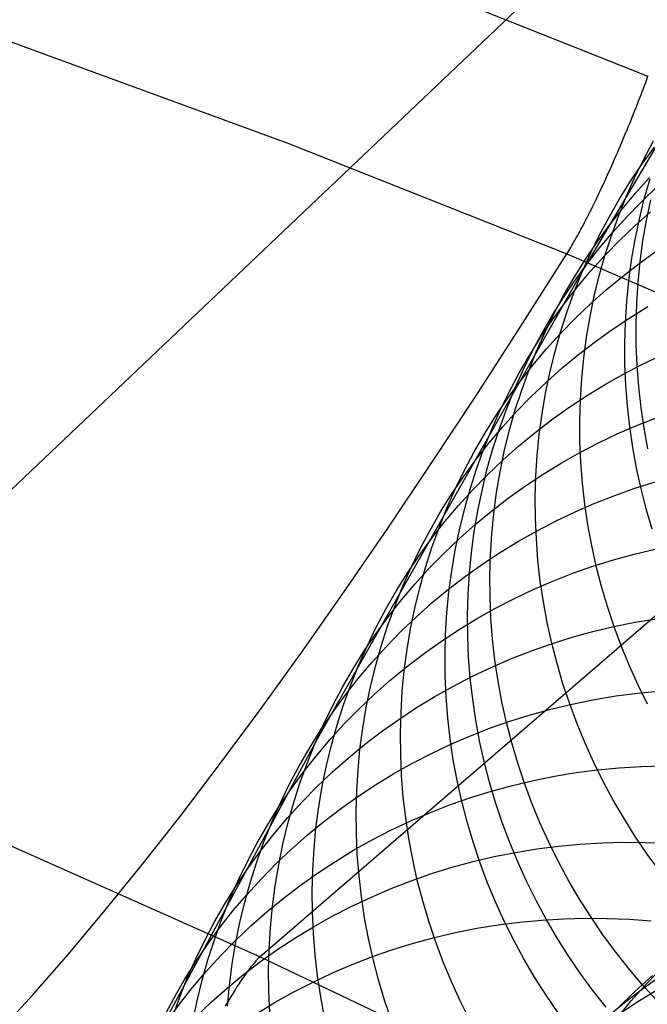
# Model space of a CAD drawing. Header units: millimetres. Extents: x 119 to 175.9, y -203.1 to -153.8.
# Tile 351 of 377: x 160.8 to 161.8, y -157.7 to -156.1. Entities that reach past the tile are written whole.
import ezdxf

# ---------------------------------------------------------------- set-up
doc = ezdxf.new("R2010")
doc.units = ezdxf.units.MM
doc.header["$MEASUREMENT"] = 0
doc.layers.add('Layer 01', color=5, linetype='Continuous', true_color=0x0000ff)
doc.layers.add('Livello 03', color=5, linetype='Continuous', true_color=0x0000ff)

msp = doc.modelspace()

# ---------------------------------------------------------------- linework, layer by layer
at = {"layer": 'Layer 01'}
for p, q in [((162.0544, -155.9364, 7.8774), (161.715, -156.5104, 11.2255)), ((161.8155, -156.3272, 10.5364), (161.8318, -156.2964, 10.5437)), ((161.8129, -156.3353, 11.2683), (161.8335, -156.3071, 11.2757)), ((161.7934, -156.3643, 11.2608), (161.8129, -156.3353, 11.2683)), ((161.8002, -156.3585, 10.5292), (161.8155, -156.3272, 10.5364)), ((161.7748, -156.3939, 11.2534), (161.7934, -156.3643, 11.2608)), ((161.7861, -156.3904, 10.5219), (161.8002, -156.3585, 10.5292)), ((161.8019, -156.3839, 11.9933), (161.8254, -156.3579, 12.0007)), ((161.8165, -156.3938, 9.7698), (161.826, -156.3603, 9.7767)), ((161.7793, -156.4107, 11.9858), (161.8019, -156.3839, 11.9933)), ((161.8128, -156.3975, 12.3481), (161.8381, -156.3732, 12.3556)), ((161.7574, -156.4242, 11.246), (161.7748, -156.3939, 11.2534)), ((161.7731, -156.4228, 10.5148), (161.7861, -156.3904, 10.5219)), ((161.7883, -156.4226, 12.3406), (161.8128, -156.3975, 12.3481)), ((161.8082, -156.4277, 9.763), (161.8165, -156.3938, 9.7698)), ((161.82, -156.4298, 9.5727), (161.8271, -156.3956, 9.5793)), ((161.7577, -156.4382, 11.9782), (161.7793, -156.4107, 11.9858)), ((161.8007, -156.4387, 12.6956), (161.8269, -156.4153, 12.703)), ((161.741, -156.455, 11.2385), (161.7574, -156.4242, 11.246)), ((161.7613, -156.4557, 10.5076), (161.7731, -156.4228, 10.5148)), ((161.7647, -156.4486, 12.3331), (161.7883, -156.4226, 12.3406)), ((161.8011, -156.4619, 9.7563), (161.8082, -156.4277, 9.763)), ((161.8141, -156.4641, 9.5661), (161.82, -156.4298, 9.5727)), ((161.7371, -156.4665, 11.9706), (161.7577, -156.4382, 11.9782)), ((161.7421, -156.4754, 12.3254), (161.7647, -156.4486, 12.3331)), ((161.7753, -156.463, 12.688), (161.8007, -156.4387, 12.6956)), ((161.7175, -156.4955, 11.9629), (161.7371, -156.4665, 11.9706)), ((161.7257, -156.4865, 11.2311), (161.741, -156.455, 11.2385)), ((161.7506, -156.4889, 10.5005), (161.7613, -156.4557, 10.5076)), ((161.7508, -156.4882, 12.6804), (161.7753, -156.463, 12.688)), ((161.7952, -156.4963, 9.7497), (161.8011, -156.4619, 9.7563)), ((161.8094, -156.4987, 9.5595), (161.8141, -156.4641, 9.5661)), ((161.7205, -156.503, 12.3178), (161.7421, -156.4754, 12.3254)), ((161.8078, -156.5019, 13.3822), (161.8365, -156.4814, 13.3895)), ((161.6989, -156.5252, 11.9553), (161.7175, -156.4955, 11.9629)), ((161.7116, -156.5184, 11.2236), (161.7257, -156.4865, 11.2311)), ((161.7272, -156.5142, 12.6728), (161.7508, -156.4882, 12.6804)), ((161.7411, -156.5225, 10.4934), (161.7506, -156.4889, 10.5005)), ((161.7906, -156.5309, 9.7431), (161.7952, -156.4963, 9.7497)), ((161.806, -156.5335, 9.5531), (161.8094, -156.4987, 9.5595)), ((161.715, -156.5104, 11.2255), (161.2688, -157.2979, 15.1511)), ((161.6999, -156.5313, 12.3101), (161.7205, -156.503, 12.3178)), ((161.7046, -156.541, 12.665), (161.7272, -156.5142, 12.6728)), ((161.7799, -156.5235, 13.3747), (161.8078, -156.5019, 13.3822)), ((161.6802, -156.5603, 12.3023), (161.6999, -156.5313, 12.3101)), ((161.6814, -156.5555, 11.9476), (161.6989, -156.5252, 11.9553)), ((161.6986, -156.5509, 11.2162), (161.7116, -156.5184, 11.2236)), ((161.7328, -156.5564, 10.4864), (161.7411, -156.5225, 10.4934)), ((161.7528, -156.5459, 13.3672), (161.7799, -156.5235, 13.3747)), ((161.7871, -156.5656, 9.7366), (161.7906, -156.5309, 9.7431)), ((161.8038, -156.5683, 9.5468), (161.806, -156.5335, 9.5531)), ((161.6829, -156.5686, 12.6573), (161.7046, -156.541, 12.665)), ((161.7265, -156.5694, 13.3596), (161.7528, -156.5459, 13.3672)), ((161.6617, -156.59, 12.2946), (161.6802, -156.5603, 12.3023)), ((161.665, -156.5864, 11.94), (161.6814, -156.5555, 11.9476)), ((161.6867, -156.5838, 11.2089), (161.6986, -156.5509, 11.2162)), ((161.7257, -156.5907, 10.4795), (161.7328, -156.5564, 10.4864)), ((161.7849, -156.6005, 9.7303), (161.7871, -156.5656, 9.7366)), ((161.6623, -156.5969, 12.6495), (161.6829, -156.5686, 12.6573)), ((161.701, -156.5937, 13.3518), (161.7265, -156.5694, 13.3596)), ((161.7924, -156.5927, 14.0453), (161.8226, -156.5741, 14.0525)), ((161.8027, -156.6033, 9.5406), (161.8038, -156.5683, 9.5468)), ((161.6426, -156.626, 12.6416), (161.6623, -156.5969, 12.6495)), ((161.6442, -156.6203, 12.2868), (161.6617, -156.59, 12.2946)), ((161.6498, -156.6179, 11.9323), (161.665, -156.5864, 11.94)), ((161.6761, -156.6171, 11.2016), (161.6867, -156.5838, 11.2089)), ((161.6765, -156.6189, 13.344), (161.701, -156.5937, 13.3518)), ((161.7199, -156.6251, 10.4727), (161.7257, -156.5907, 10.4795)), ((161.7629, -156.6122, 14.0379), (161.7924, -156.5927, 14.0453)), ((161.7342, -156.6328, 14.0304), (161.7629, -156.6122, 14.0379)), ((161.7839, -156.6355, 9.724), (161.7849, -156.6005, 9.7303)), ((161.803, -156.6383, 9.5345), (161.8027, -156.6033, 9.5406)), ((161.6241, -156.6557, 12.6337), (161.6426, -156.626, 12.6416)), ((161.6278, -156.6513, 12.279), (161.6442, -156.6203, 12.2868)), ((161.6356, -156.6499, 11.9247), (161.6498, -156.6179, 11.9323)), ((161.6529, -156.6449, 13.3362), (161.6765, -156.6189, 13.344)), ((161.6666, -156.6507, 11.1943), (161.6761, -156.6171, 11.2016)), ((161.7152, -156.6598, 10.4659), (161.7199, -156.6251, 10.4727)), ((161.6302, -156.6718, 13.3282), (161.6529, -156.6449, 13.3362)), ((161.7062, -156.6543, 14.0228), (161.7342, -156.6328, 14.0304)), ((161.7841, -156.6705, 9.7178), (161.7839, -156.6355, 9.724)), ((161.8044, -156.6732, 9.5285), (161.803, -156.6383, 9.5345)), ((161.6065, -156.6861, 12.6259), (161.6241, -156.6557, 12.6337)), ((161.6125, -156.6828, 12.2713), (161.6278, -156.6513, 12.279)), ((161.6226, -156.6824, 11.917), (161.6356, -156.6499, 11.9247)), ((161.6583, -156.6847, 11.1871), (161.6666, -156.6507, 11.1943)), ((161.6791, -156.6768, 14.0151), (161.7062, -156.6543, 14.0228)), ((161.7117, -156.6946, 10.4592), (161.7152, -156.6598, 10.4659)), ((161.8121, -156.6712, 14.699), (161.8442, -156.6559, 14.706)), ((161.6085, -156.6994, 13.3203), (161.6302, -156.6718, 13.3282)), ((161.6527, -156.7003, 14.0072), (161.6791, -156.6768, 14.0151)), ((161.7806, -156.6876, 14.6919), (161.8121, -156.6712, 14.699)), ((161.7855, -156.7055, 9.7118), (161.7841, -156.6705, 9.7178)), ((161.8071, -156.7081, 9.5227), (161.8044, -156.6732, 9.5285)), ((161.5901, -156.717, 12.618), (161.6065, -156.6861, 12.6259)), ((161.5983, -156.7148, 12.2635), (161.6125, -156.6828, 12.2713)), ((161.6107, -156.7154, 11.9095), (161.6226, -156.6824, 11.917)), ((161.6512, -156.719, 11.18), (161.6583, -156.6847, 11.1871)), ((161.7095, -156.7296, 10.4527), (161.7117, -156.6946, 10.4592)), ((161.7497, -156.705, 14.6847), (161.7806, -156.6876, 14.6919)), ((161.5878, -156.7278, 13.3122), (161.6085, -156.6994, 13.3203)), ((161.6272, -156.7246, 13.9993), (161.6527, -156.7003, 14.0072)), ((161.7195, -156.7236, 14.6773), (161.7497, -156.705, 14.6847)), ((161.7882, -156.7404, 9.7059), (161.7855, -156.7055, 9.7118)), ((161.811, -156.743, 9.517), (161.8071, -156.7081, 9.5227)), ((161.5681, -156.7569, 13.3042), (161.5878, -156.7278, 13.3122)), ((161.5748, -156.7486, 12.6101), (161.5901, -156.717, 12.618)), ((161.5853, -156.7474, 12.2558), (161.5983, -156.7148, 12.2635)), ((161.6, -156.7487, 11.9019), (161.6107, -156.7154, 11.9095)), ((161.6026, -156.7499, 13.9913), (161.6272, -156.7246, 13.9993)), ((161.6453, -156.7535, 11.1729), (161.6512, -156.719, 11.18)), ((161.69, -156.7432, 14.6697), (161.7195, -156.7236, 14.6773)), ((161.7085, -156.7646, 10.4462), (161.7095, -156.7296, 10.4527)), ((161.5734, -156.7803, 12.2481), (161.5853, -156.7474, 12.2558)), ((161.6612, -156.7637, 14.662), (161.69, -156.7432, 14.6697)), ((161.7921, -156.7752, 9.7002), (161.7882, -156.7404, 9.7059)), ((161.8161, -156.7776, 9.5114), (161.811, -156.743, 9.517)), ((161.5495, -156.7866, 13.2961), (161.5681, -156.7569, 13.3042)), ((161.5606, -156.7806, 12.6023), (161.5748, -156.7486, 12.6101)), ((161.579, -156.7759, 13.9832), (161.6026, -156.7499, 13.9913)), ((161.5905, -156.7824, 11.8945), (161.6, -156.7487, 11.9019)), ((161.6331, -156.7853, 14.6542), (161.6612, -156.7637, 14.662)), ((161.6406, -156.7882, 11.1659), (161.6453, -156.7535, 11.1729)), ((161.8049, -156.7725, 15.3286), (161.8381, -156.7595, 15.3354)), ((161.5476, -156.8132, 12.5945), (161.5606, -156.7806, 12.6023)), ((161.5563, -156.8028, 13.9751), (161.579, -156.7759, 13.9832)), ((161.5627, -156.8137, 12.2405), (161.5734, -156.7803, 12.2481)), ((161.7088, -156.7996, 10.4399), (161.7085, -156.7646, 10.4462)), ((161.7722, -156.7867, 15.3217), (161.8049, -156.7725, 15.3286)), ((161.7972, -156.8099, 9.6946), (161.7921, -156.7752, 9.7002)), ((161.8224, -156.8122, 9.506), (161.8161, -156.7776, 9.5114)), ((161.532, -156.817, 13.288), (161.5495, -156.7866, 13.2961)), ((161.5822, -156.8165, 11.8871), (161.5905, -156.7824, 11.8945)), ((161.6059, -156.8078, 14.6463), (161.6331, -156.7853, 14.6542)), ((161.6372, -156.8231, 11.1591), (161.6406, -156.7882, 11.1659)), ((161.74, -156.802, 15.3146), (161.7722, -156.7867, 15.3217)), ((161.5345, -156.8305, 13.9669), (161.5563, -156.8028, 13.9751)), ((161.5357, -156.8462, 12.5867), (161.5476, -156.8132, 12.5945)), ((161.5795, -156.8313, 14.6383), (161.6059, -156.8078, 14.6463)), ((161.7085, -156.8184, 15.3074), (161.74, -156.802, 15.3146)), ((161.7102, -156.8347, 10.4337), (161.7088, -156.7996, 10.4399)), ((161.8036, -156.8445, 9.6891), (161.7972, -156.8099, 9.6946)), ((161.5155, -156.8481, 13.2799), (161.532, -156.817, 13.288)), ((161.5532, -156.8475, 12.2329), (161.5627, -156.8137, 12.2405)), ((161.5751, -156.8508, 11.8797), (161.5822, -156.8165, 11.8871)), ((161.635, -156.8581, 11.1523), (161.6372, -156.8231, 11.1591)), ((161.6775, -156.8359, 15.2999), (161.7085, -156.8184, 15.3074)), ((161.5138, -156.8589, 13.9587), (161.5345, -156.8305, 13.9669)), ((161.525, -156.8796, 12.5789), (161.5357, -156.8462, 12.5867)), ((161.554, -156.8557, 14.6302), (161.5795, -156.8313, 14.6383)), ((161.6472, -156.8545, 15.2924), (161.6775, -156.8359, 15.2999)), ((161.7129, -156.8697, 10.4276), (161.7102, -156.8347, 10.4337)), ((161.8111, -156.8788, 9.6838), (161.8036, -156.8445, 9.6891)), ((161.4941, -156.888, 13.9504), (161.5138, -156.8589, 13.9587)), ((161.5002, -156.8796, 13.2718), (161.5155, -156.8481, 13.2799)), ((161.5293, -156.8809, 14.622), (161.554, -156.8557, 14.6302)), ((161.5449, -156.8816, 12.2254), (161.5532, -156.8475, 12.2329)), ((161.5692, -156.8854, 11.8725), (161.5751, -156.8508, 11.8797)), ((161.6176, -156.874, 15.2846), (161.6472, -156.8545, 15.2924)), ((161.634, -156.8932, 11.1457), (161.635, -156.8581, 11.1523)), ((161.5155, -156.9134, 12.5712), (161.525, -156.8796, 12.5789)), ((161.5888, -156.8947, 15.2767), (161.6176, -156.874, 15.2846)), ((161.7169, -156.9046, 10.4217), (161.7129, -156.8697, 10.4276)), ((161.767, -156.8901, 15.9343), (161.8008, -156.8782, 15.941)), ((161.8008, -156.8782, 15.941), (161.835, -156.8675, 15.9474)), ((161.8198, -156.9128, 9.6787), (161.8111, -156.8788, 9.6838)), ((161.4755, -156.9178, 13.9421), (161.4941, -156.888, 13.9504)), ((161.486, -156.9117, 13.2638), (161.5002, -156.8796, 13.2718)), ((161.5056, -156.9071, 14.6137), (161.5293, -156.8809, 14.622)), ((161.5378, -156.9159, 12.218), (161.5449, -156.8816, 12.2254)), ((161.5607, -156.9162, 15.2687), (161.5888, -156.8947, 15.2767)), ((161.5646, -156.9202, 11.8653), (161.5692, -156.8854, 11.8725)), ((161.6343, -156.9284, 11.1391), (161.634, -156.8932, 11.1457)), ((161.7337, -156.9032, 15.9274), (161.767, -156.8901, 15.9343)), ((161.473, -156.9443, 13.2557), (161.486, -156.9117, 13.2638)), ((161.4829, -156.934, 14.6053), (161.5056, -156.9071, 14.6137)), ((161.701, -156.9174, 15.9203), (161.7337, -156.9032, 15.9274)), ((161.722, -156.9394, 10.4159), (161.7169, -156.9046, 10.4217)), ((161.4579, -156.9483, 13.9338), (161.4755, -156.9178, 13.9421)), ((161.5072, -156.9475, 12.5636), (161.5155, -156.9134, 12.5712)), ((161.5319, -156.9505, 12.2106), (161.5378, -156.9159, 12.218)), ((161.5334, -156.9388, 15.2606), (161.5607, -156.9162, 15.2687)), ((161.5612, -156.9552, 11.8582), (161.5646, -156.9202, 11.8653)), ((161.6358, -156.9635, 11.1328), (161.6343, -156.9284, 11.1391)), ((161.6687, -156.9327, 15.9131), (161.701, -156.9174, 15.9203)), ((161.8297, -156.9466, 9.6737), (161.8198, -156.9128, 9.6787)), ((161.4611, -156.9617, 14.5969), (161.4829, -156.934, 14.6053)), ((161.4611, -156.9774, 13.2477), (161.473, -156.9443, 13.2557)), ((161.507, -156.9623, 15.2524), (161.5334, -156.9388, 15.2606)), ((161.6371, -156.9491, 15.9056), (161.6687, -156.9327, 15.9131)), ((161.7284, -156.974, 10.4102), (161.722, -156.9394, 10.4159)), ((161.4403, -156.9901, 14.5885), (161.4611, -156.9617, 14.5969)), ((161.4414, -156.9793, 13.9255), (161.4579, -156.9483, 13.9338)), ((161.5001, -156.9819, 12.5561), (161.5072, -156.9475, 12.5636)), ((161.5273, -156.9854, 12.2033), (161.5319, -156.9505, 12.2106)), ((161.559, -156.9903, 11.8513), (161.5612, -156.9552, 11.8582)), ((161.6061, -156.9666, 15.898), (161.6371, -156.9491, 15.9056)), ((161.4504, -157.0109, 13.2398), (161.4611, -156.9774, 13.2477)), ((161.4814, -156.9867, 15.2441), (161.507, -156.9623, 15.2524)), ((161.5757, -156.9851, 15.8903), (161.6061, -156.9666, 15.898)), ((161.6385, -156.9985, 11.1265), (161.6358, -156.9635, 11.1328)), ((161.7359, -157.0084, 10.4048), (161.7284, -156.974, 10.4102)), ((161.4206, -157.0193, 14.58), (161.4403, -156.9901, 14.5885)), ((161.4261, -157.011, 13.9172), (161.4414, -156.9793, 13.9255)), ((161.4567, -157.012, 15.2357), (161.4814, -156.9867, 15.2441)), ((161.4942, -157.0165, 12.5486), (161.5001, -156.9819, 12.5561)), ((161.5238, -157.0203, 12.1961), (161.5273, -156.9854, 12.2033)), ((161.5461, -157.0047, 15.8823), (161.5757, -156.9851, 15.8903)), ((161.558, -157.0254, 11.8444), (161.559, -156.9903, 11.8513)), ((161.7649, -156.9978, 16.5292), (161.7996, -156.9882, 16.5356)), ((161.7996, -156.9882, 16.5356), (161.8346, -156.9799, 16.5417)), ((161.4118, -157.0431, 13.9089), (161.4261, -157.011, 13.9172)), ((161.4409, -157.0447, 13.2319), (161.4504, -157.0109, 13.2398)), ((161.5172, -157.0254, 15.8743), (161.5461, -157.0047, 15.8823)), ((161.6424, -157.0335, 11.1204), (161.6385, -156.9985, 11.1265)), ((161.6968, -157.0204, 16.5158), (161.7306, -157.0085, 16.5226)), ((161.7306, -157.0085, 16.5226), (161.7649, -156.9978, 16.5292)), ((161.7447, -157.0425, 10.3995), (161.7359, -157.0084, 10.4048)), ((161.4019, -157.0491, 14.5715), (161.4206, -157.0193, 14.58)), ((161.433, -157.0381, 15.2272), (161.4567, -157.012, 15.2357)), ((161.489, -157.047, 15.8661), (161.5172, -157.0254, 15.8743)), ((161.4896, -157.0514, 12.5412), (161.4942, -157.0165, 12.5486)), ((161.5216, -157.0555, 12.1891), (161.5238, -157.0203, 12.1961)), ((161.5583, -157.0606, 11.8377), (161.558, -157.0254, 11.8444)), ((161.6634, -157.0335, 16.5088), (161.6968, -157.0204, 16.5158)), ((161.3988, -157.0758, 13.9006), (161.4118, -157.0431, 13.9089)), ((161.4102, -157.0651, 15.2186), (161.433, -157.0381, 15.2272)), ((161.6306, -157.0476, 16.5015), (161.6634, -157.0335, 16.5088)), ((161.6476, -157.0684, 11.1144), (161.6424, -157.0335, 11.1204)), ((161.7547, -157.0763, 10.3943), (161.7447, -157.0425, 10.3995)), ((161.3843, -157.0796, 14.563), (161.4019, -157.0491, 14.5715)), ((161.4325, -157.0789, 13.224), (161.4409, -157.0447, 13.2319)), ((161.4617, -157.0696, 15.8578), (161.489, -157.047, 15.8661)), ((161.4862, -157.0864, 12.534), (161.4896, -157.0514, 12.5412)), ((161.5207, -157.0906, 12.1821), (161.5216, -157.0555, 12.1891)), ((161.5598, -157.0958, 11.8311), (161.5583, -157.0606, 11.8377)), ((161.5983, -157.063, 16.4941), (161.6306, -157.0476, 16.5015)), ((161.3869, -157.1089, 13.8924), (161.3988, -157.0758, 13.9006)), ((161.3884, -157.0928, 15.21), (161.4102, -157.0651, 15.2186)), ((161.4352, -157.0931, 15.8493), (161.4617, -157.0696, 15.8578)), ((161.5666, -157.0794, 16.4865), (161.5983, -157.063, 16.4941)), ((161.654, -157.103, 11.1086), (161.6476, -157.0684, 11.1144)), ((161.7658, -157.1098, 10.3894), (161.7547, -157.0763, 10.3943)), ((161.3676, -157.1213, 15.2013), (161.3884, -157.0928, 15.21)), ((161.3679, -157.1107, 14.5544), (161.3843, -157.0796, 14.563)), ((161.4096, -157.1175, 15.8408), (161.4352, -157.0931, 15.8493)), ((161.4254, -157.1133, 13.2163), (161.4325, -157.0789, 13.224)), ((161.484, -157.1215, 12.5268), (161.4862, -157.0864, 12.534)), ((161.521, -157.1259, 12.1753), (161.5207, -157.0906, 12.1821)), ((161.5355, -157.0969, 16.4787), (161.5666, -157.0794, 16.4865)), ((161.3762, -157.1424, 13.8842), (161.3869, -157.1089, 13.8924)), ((161.5051, -157.1155, 16.4707), (161.5355, -157.0969, 16.4787)), ((161.5625, -157.1309, 11.8247), (161.5598, -157.0958, 11.8311)), ((161.6616, -157.1375, 11.103), (161.654, -157.103, 11.1086)), ((161.7305, -157.118, 17.0998), (161.7656, -157.1097, 17.106)), ((161.7656, -157.1097, 17.106), (161.801, -157.1025, 17.1121)), ((161.7781, -157.1429, 10.3846), (161.7658, -157.1098, 10.3894)), ((161.801, -157.1025, 17.1121), (161.8366, -157.0966, 17.1178)), ((161.3478, -157.1505, 15.1926), (161.3676, -157.1213, 15.2013)), ((161.3525, -157.1424, 14.5459), (161.3679, -157.1107, 14.5544)), ((161.3849, -157.1428, 15.8322), (161.4096, -157.1175, 15.8408)), ((161.4196, -157.148, 13.2086), (161.4254, -157.1133, 13.2163)), ((161.4754, -157.1351, 16.4626), (161.5051, -157.1155, 16.4707)), ((161.483, -157.1567, 12.5197), (161.484, -157.1215, 12.5268)), ((161.5225, -157.1611, 12.1686), (161.521, -157.1259, 12.1753)), ((161.6958, -157.1275, 17.0933), (161.7305, -157.118, 17.0998)), ((161.3382, -157.1746, 14.5374), (161.3525, -157.1424, 14.5459)), ((161.3611, -157.169, 15.8235), (161.3849, -157.1428, 15.8322)), ((161.3667, -157.1763, 13.8761), (161.3762, -157.1424, 13.8842)), ((161.4464, -157.1557, 16.4544), (161.4754, -157.1351, 16.4626)), ((161.5665, -157.166, 11.8183), (161.5625, -157.1309, 11.8247)), ((161.6275, -157.1502, 17.0795), (161.6614, -157.1383, 17.0865)), ((161.6614, -157.1383, 17.0865), (161.6958, -157.1275, 17.0933)), ((161.6704, -157.1717, 11.0975), (161.6616, -157.1375, 11.103)), ((161.7915, -157.1756, 10.3801), (161.7781, -157.1429, 10.3846)), ((161.3291, -157.1804, 15.1839), (161.3478, -157.1505, 15.1926)), ((161.4149, -157.1829, 13.201), (161.4196, -157.148, 13.2086)), ((161.4182, -157.1773, 16.446), (161.4464, -157.1557, 16.4544)), ((161.4833, -157.192, 12.5128), (161.483, -157.1567, 12.5197)), ((161.5941, -157.1632, 17.0723), (161.6275, -157.1502, 17.0795)), ((161.3252, -157.2073, 14.5289), (161.3382, -157.1746, 14.5374)), ((161.3382, -157.1959, 15.8147), (161.3611, -157.169, 15.8235)), ((161.5253, -157.1962, 12.1621), (161.5225, -157.1611, 12.1686)), ((161.5612, -157.1774, 17.0649), (161.5941, -157.1632, 17.0723)), ((161.5717, -157.2009, 11.8122), (161.5665, -157.166, 11.8183)), ((161.6804, -157.2056, 11.0922), (161.6704, -157.1717, 11.0975)), ((161.8061, -157.2078, 10.3757), (161.7915, -157.1756, 10.3801)), ((161.3115, -157.2109, 15.1751), (161.3291, -157.1804, 15.1839)), ((161.3583, -157.2105, 13.8681), (161.3667, -157.1763, 13.8761)), ((161.3909, -157.1999, 16.4374), (161.4182, -157.1773, 16.446)), ((161.4115, -157.218, 13.1935), (161.4149, -157.1829, 13.201)), ((161.4849, -157.2272, 12.506), (161.4833, -157.192, 12.5128)), ((161.4971, -157.2092, 17.0496), (161.5288, -157.1927, 17.0573)), ((161.5288, -157.1927, 17.0573), (161.5612, -157.1774, 17.0649)), ((161.3133, -157.2405, 14.5205), (161.3252, -157.2073, 14.5289)), ((161.3164, -157.2237, 15.8058), (161.3382, -157.1959, 15.8147)), ((161.3643, -157.2235, 16.4288), (161.3909, -157.1999, 16.4374)), ((161.4659, -157.2267, 17.0416), (161.4971, -157.2092, 17.0496)), ((161.5293, -157.2313, 12.1557), (161.5253, -157.1962, 12.1621)), ((161.5782, -157.2356, 11.8062), (161.5717, -157.2009, 11.8122)), ((161.6916, -157.2391, 11.0871), (161.6804, -157.2056, 11.0922)), ((161.8217, -157.2395, 10.3715), (161.8061, -157.2078, 10.3757)), ((161.295, -157.242, 15.1664), (161.3115, -157.2109, 15.1751)), ((161.2956, -157.2522, 15.797), (161.3164, -157.2237, 15.8058)), ((161.3387, -157.2479, 16.4201), (161.3643, -157.2235, 16.4288)), ((161.3512, -157.245, 13.8601), (161.3583, -157.2105, 13.8681)), ((161.4094, -157.2532, 13.1862), (161.4115, -157.218, 13.1935)), ((161.7689, -157.2258, 17.6645), (161.8048, -157.2211, 17.6701)), ((161.8048, -157.2211, 17.6701), (161.8409, -157.2176, 17.6755)), ((161.2796, -157.2738, 15.1576), (161.295, -157.242, 15.1664)), ((161.3025, -157.274, 14.5121), (161.3133, -157.2405, 14.5205)), ((161.4355, -157.2452, 17.0334), (161.4659, -157.2267, 17.0416)), ((161.4877, -157.2624, 12.4994), (161.4849, -157.2272, 12.506)), ((161.5345, -157.2663, 12.1495), (161.5293, -157.2313, 12.1557)), ((161.5858, -157.2701, 11.8004), (161.5782, -157.2356, 11.8062)), ((161.6625, -157.2471, 17.6461), (161.6977, -157.2388, 17.6525)), ((161.7039, -157.2723, 11.0822), (161.6916, -157.2391, 11.0871)), ((161.6977, -157.2388, 17.6525), (161.7331, -157.2317, 17.6586)), ((161.7331, -157.2317, 17.6586), (161.7689, -157.2258, 17.6645)), ((161.2758, -157.2815, 15.788), (161.2956, -157.2522, 15.797)), ((161.3139, -157.2732, 16.4112), (161.3387, -157.2479, 16.4201)), ((161.3454, -157.2798, 13.8522), (161.3512, -157.245, 13.8601)), ((161.4057, -157.2649, 17.0251), (161.4355, -157.2452, 17.0334)), ((161.4084, -157.2885, 13.1789), (161.4094, -157.2532, 13.1862)), ((161.5933, -157.2674, 17.6325), (161.6277, -157.2567, 17.6394)), ((161.6277, -157.2567, 17.6394), (161.6625, -157.2471, 17.6461)), ((161.2653, -157.306, 15.1489), (161.2796, -157.2738, 15.1576)), ((161.2901, -157.2994, 16.4023), (161.3139, -157.2732, 16.4112)), ((161.293, -157.308, 14.5037), (161.3025, -157.274, 14.5121)), ((161.3767, -157.2855, 17.0167), (161.4057, -157.2649, 17.0251)), ((161.4917, -157.2976, 12.4929), (161.4877, -157.2624, 12.4994)), ((161.5409, -157.301, 12.1434), (161.5345, -157.2663, 12.1495)), ((161.5593, -157.2793, 17.6254), (161.5933, -157.2674, 17.6325)), ((161.5946, -157.3044, 11.7948), (161.5858, -157.2701, 11.8004)), ((161.7174, -157.305, 11.0775), (161.7039, -157.2723, 11.0822)), ((161.2571, -157.3114, 15.7791), (161.2758, -157.2815, 15.788)), ((161.3407, -157.3148, 13.8444), (161.3454, -157.2798, 13.8522)), ((161.3484, -157.3072, 17.0081), (161.3767, -157.2855, 17.0167)), ((161.4088, -157.3238, 13.1718), (161.4084, -157.2885, 13.1789)), ((161.5258, -157.2923, 17.618), (161.5593, -157.2793, 17.6254)), ((161.2688, -157.2979, 15.1511), (160.9183, -157.9477, 17.945)), ((161.2522, -157.3387, 15.1402), (161.2653, -157.306, 15.1489)), ((161.2672, -157.3264, 16.3933), (161.2901, -157.2994, 16.4023)), ((161.2847, -157.3422, 14.4955), (161.293, -157.308, 14.5037)), ((161.321, -157.3298, 16.9994), (161.3484, -157.3072, 17.0081)), ((161.4604, -157.3218, 17.6027), (161.4929, -157.3065, 17.6105)), ((161.4969, -157.3325, 12.4866), (161.4917, -157.2976, 12.4929)), ((161.4929, -157.3065, 17.6105), (161.5258, -157.2923, 17.618)), ((161.5486, -157.3356, 12.1375), (161.5409, -157.301, 12.1434)), ((161.6047, -157.3383, 11.7893), (161.5946, -157.3044, 11.7948)), ((161.732, -157.3373, 11.073), (161.7174, -157.305, 11.0775)), ((161.2394, -157.3419, 15.7701), (161.2571, -157.3114, 15.7791)), ((161.3374, -157.3499, 13.8367), (161.3407, -157.3148, 13.8444)), ((161.4103, -157.3591, 13.1648), (161.4088, -157.3238, 13.1718)), ((161.4286, -157.3383, 17.5947), (161.4604, -157.3218, 17.6027)), ((161.2403, -157.3719, 15.1315), (161.2522, -157.3387, 15.1402)), ((161.2453, -157.3542, 16.3842), (161.2672, -157.3264, 16.3933)), ((161.2944, -157.3533, 16.9905), (161.321, -157.3298, 16.9994)), ((161.3974, -157.3558, 17.5866), (161.4286, -157.3383, 17.5947)), ((161.5034, -157.3673, 12.4804), (161.4969, -157.3325, 12.4866)), ((161.5575, -157.3699, 12.1318), (161.5486, -157.3356, 12.1375)), ((161.6159, -157.3719, 11.784), (161.6047, -157.3383, 11.7893)), ((161.7477, -157.3691, 11.0687), (161.732, -157.3373, 11.073)), ((161.2229, -157.3731, 15.7611), (161.2394, -157.3419, 15.7701)), ((161.2245, -157.3828, 16.3751), (161.2453, -157.3542, 16.3842)), ((161.2687, -157.3778, 16.9815), (161.2944, -157.3533, 16.9905)), ((161.2776, -157.3768, 14.4873), (161.2847, -157.3422, 14.4955)), ((161.3352, -157.3851, 13.8291), (161.3374, -157.3499, 13.8367)), ((161.3669, -157.3744, 17.5782), (161.3974, -157.3558, 17.5866)), ((161.6664, -157.36, 18.1871), (161.7022, -157.3541, 18.1931)), ((161.7022, -157.3541, 18.1931), (161.7382, -157.3495, 18.1989)), ((161.7382, -157.3495, 18.1989), (161.7745, -157.346, 18.2043)), ((161.7745, -157.346, 18.2043), (161.8108, -157.3438, 18.2094)), ((161.8108, -157.3438, 18.2094), (161.8473, -157.3429, 18.2143)), ((161.2075, -157.4049, 15.7521), (161.2229, -157.3731, 15.7611)), ((161.2296, -157.4056, 15.1229), (161.2403, -157.3719, 15.1315)), ((161.4131, -157.3944, 13.158), (161.4103, -157.3591, 13.1648)), ((161.511, -157.4019, 12.4744), (161.5034, -157.3673, 12.4804)), ((161.5675, -157.4039, 12.1262), (161.5575, -157.3699, 12.1318)), ((161.5957, -157.3755, 18.1743), (161.6309, -157.3671, 18.1809)), ((161.6283, -157.4052, 11.779), (161.6159, -157.3719, 11.784)), ((161.6309, -157.3671, 18.1809), (161.6664, -157.36, 18.1871)), ((161.7646, -157.4003, 11.0646), (161.7477, -157.3691, 11.0687)), ((161.2046, -157.412, 16.366), (161.2245, -157.3828, 16.3751)), ((161.2439, -157.4031, 16.9725), (161.2687, -157.3778, 16.9815)), ((161.2718, -157.4116, 14.4791), (161.2776, -157.3768, 14.4873)), ((161.3343, -157.4205, 13.8217), (161.3352, -157.3851, 13.8291)), ((161.3371, -157.394, 17.5697), (161.3669, -157.3744, 17.5782)), ((161.5263, -157.3957, 18.1605), (161.5608, -157.385, 18.1675)), ((161.5608, -157.385, 18.1675), (161.5957, -157.3755, 18.1743)), ((161.1932, -157.4371, 15.7432), (161.2075, -157.4049, 15.7521)), ((161.2201, -157.4293, 16.9633), (161.2439, -157.4031, 16.9725)), ((161.2201, -157.4395, 15.1143), (161.2296, -157.4056, 15.1229)), ((161.308, -157.4146, 17.5611), (161.3371, -157.394, 17.5697)), ((161.4172, -157.4295, 13.1513), (161.4131, -157.3944, 13.158)), ((161.4923, -157.4076, 18.1532), (161.5263, -157.3957, 18.1605)), ((161.5199, -157.4362, 12.4686), (161.511, -157.4019, 12.4744)), ((161.5788, -157.4375, 12.1209), (161.5675, -157.4039, 12.1262)), ((161.6418, -157.438, 11.7741), (161.6283, -157.4052, 11.779)), ((161.7825, -157.431, 11.0607), (161.7646, -157.4003, 11.0646)), ((161.1859, -157.442, 16.3568), (161.2046, -157.412, 16.366)), ((161.2671, -157.4466, 14.4711), (161.2718, -157.4116, 14.4791)), ((161.2797, -157.4363, 17.5523), (161.308, -157.4146, 17.5611)), ((161.3346, -157.4558, 13.8144), (161.3343, -157.4205, 13.8217)), ((161.4257, -157.4348, 18.1379), (161.4587, -157.4206, 18.1457)), ((161.4587, -157.4206, 18.1457), (161.4923, -157.4076, 18.1532)), ((161.1801, -157.4699, 15.7342), (161.1932, -157.4371, 15.7432)), ((161.1972, -157.4563, 16.9541), (161.2201, -157.4293, 16.9633)), ((161.2118, -157.4739, 15.1058), (161.2201, -157.4395, 15.1143)), ((161.2523, -157.4589, 17.5433), (161.2797, -157.4363, 17.5523)), ((161.3932, -157.4501, 18.13), (161.4257, -157.4348, 18.1379)), ((161.4224, -157.4646, 13.1448), (161.4172, -157.4295, 13.1513)), ((161.53, -157.4702, 12.463), (161.5199, -157.4362, 12.4686)), ((161.5912, -157.4708, 12.1157), (161.5788, -157.4375, 12.1209)), ((161.6565, -157.4703, 11.7695), (161.6418, -157.438, 11.7741)), ((161.8014, -157.4611, 11.0571), (161.7825, -157.431, 11.0607)), ((161.1682, -157.4726, 16.3476), (161.1859, -157.442, 16.3568)), ((161.1753, -157.4841, 16.9448), (161.1972, -157.4563, 16.9541)), ((161.2638, -157.4818, 14.4632), (161.2671, -157.4466, 14.4711)), ((161.3362, -157.4912, 13.8072), (161.3346, -157.4558, 13.8144)), ((161.3613, -157.4665, 18.1218), (161.3932, -157.4501, 18.13)), ((161.1517, -157.5038, 16.3384), (161.1682, -157.4726, 16.3476)), ((161.1682, -157.5032, 15.7253), (161.1801, -157.4699, 15.7342)), ((161.2256, -157.4825, 17.5343), (161.2523, -157.4589, 17.5433)), ((161.3301, -157.4841, 18.1135), (161.3613, -157.4665, 18.1218)), ((161.4289, -157.4994, 13.1384), (161.4224, -157.4646, 13.1448)), ((161.5413, -157.5039, 12.4575), (161.53, -157.4702, 12.463)), ((161.6047, -157.5036, 12.1108), (161.5912, -157.4708, 12.1157)), ((161.6723, -157.5022, 11.765), (161.6565, -157.4703, 11.7695)), ((161.7091, -157.4736, 18.7153), (161.7455, -157.4715, 18.7206)), ((161.7455, -157.4715, 18.7206), (161.7821, -157.4705, 18.7255)), ((161.7821, -157.4705, 18.7255), (161.8186, -157.4708, 18.7302)), ((161.8214, -157.4905, 11.0537), (161.8014, -157.4611, 11.0571)), ((161.8186, -157.4708, 18.7302), (161.8552, -157.4723, 18.7345)), ((161.1544, -157.5127, 16.9355), (161.1753, -157.4841, 16.9448)), ((161.1999, -157.5069, 17.5251), (161.2256, -157.4825, 17.5343)), ((161.2047, -157.5085, 15.0974), (161.2118, -157.4739, 15.1058)), ((161.2616, -157.5171, 14.4554), (161.2638, -157.4818, 14.4632)), ((161.2995, -157.5026, 18.1049), (161.3301, -157.4841, 18.1135)), ((161.5653, -157.4947, 18.6914), (161.6009, -157.4876, 18.6978)), ((161.6009, -157.4876, 18.6978), (161.6367, -157.4817, 18.7039)), ((161.6367, -157.4817, 18.7039), (161.6728, -157.4771, 18.7098)), ((161.6728, -157.4771, 18.7098), (161.7091, -157.4736, 18.7153)), ((161.1363, -157.5356, 16.3291), (161.1517, -157.5038, 16.3384)), ((161.1575, -157.5368, 15.7165), (161.1682, -157.5032, 15.7253)), ((161.2697, -157.5223, 18.0962), (161.2995, -157.5026, 18.1049)), ((161.3391, -157.5265, 13.8001), (161.3362, -157.4912, 13.8072)), ((161.4366, -157.5341, 13.1322), (161.4289, -157.4994, 13.1384)), ((161.495, -157.5125, 18.6778), (161.53, -157.503, 18.6847)), ((161.53, -157.503, 18.6847), (161.5653, -157.4947, 18.6914)), ((161.5537, -157.5372, 12.4523), (161.5413, -157.5039, 12.4575)), ((161.6194, -157.536, 12.106), (161.6047, -157.5036, 12.1108)), ((161.6892, -157.5335, 11.7608), (161.6723, -157.5022, 11.765)), ((161.8424, -157.5192, 11.0505), (161.8214, -157.4905, 11.0537)), ((161.1345, -157.542, 16.9261), (161.1544, -157.5127, 16.9355)), ((161.1751, -157.5323, 17.5158), (161.1999, -157.5069, 17.5251)), ((161.1988, -157.5433, 15.0891), (161.2047, -157.5085, 15.0974)), ((161.2405, -157.5429, 18.0874), (161.2697, -157.5223, 18.0962)), ((161.2607, -157.5525, 14.4478), (161.2616, -157.5171, 14.4554)), ((161.4605, -157.5232, 18.6706), (161.495, -157.5125, 18.6778)), ((161.122, -157.5679, 16.3199), (161.1363, -157.5356, 16.3291)), ((161.1479, -157.5708, 15.7077), (161.1575, -157.5368, 15.7165)), ((161.1512, -157.5585, 17.5064), (161.1751, -157.5323, 17.5158)), ((161.3431, -157.5618, 13.7933), (161.3391, -157.5265, 13.8001)), ((161.3928, -157.5481, 18.6554), (161.4264, -157.5351, 18.6631)), ((161.4264, -157.5351, 18.6631), (161.4605, -157.5232, 18.6706)), ((161.4456, -157.5685, 13.1263), (161.4366, -157.5341, 13.1322)), ((161.5673, -157.5701, 12.4473), (161.5537, -157.5372, 12.4523)), ((161.6353, -157.5679, 12.1015), (161.6194, -157.536, 12.106)), ((161.7071, -157.5642, 11.7568), (161.6892, -157.5335, 11.7608)), ((161.1158, -157.572, 16.9167), (161.1345, -157.542, 16.9261)), ((161.1942, -157.5784, 15.0808), (161.1988, -157.5433, 15.0891)), ((161.2122, -157.5646, 18.0784), (161.2405, -157.5429, 18.0874)), ((161.2611, -157.5879, 14.4402), (161.2607, -157.5525, 14.4478)), ((161.3597, -157.5623, 18.6475), (161.3928, -157.5481, 18.6554)), ((161.1089, -157.6007, 16.3108), (161.122, -157.5679, 16.3199)), ((161.1282, -157.5855, 17.497), (161.1512, -157.5585, 17.5064)), ((161.1396, -157.6052, 15.6989), (161.1479, -157.5708, 15.7077)), ((161.1847, -157.5872, 18.0692), (161.2122, -157.5646, 18.0784)), ((161.3272, -157.5776, 18.6394), (161.3597, -157.5623, 18.6475)), ((161.3484, -157.5969, 13.7865), (161.3431, -157.5618, 13.7933)), ((161.4557, -157.6026, 13.1205), (161.4456, -157.5685, 13.1263)), ((161.582, -157.6025, 12.4425), (161.5673, -157.5701, 12.4473)), ((161.6522, -157.5992, 12.0972), (161.6353, -157.5679, 12.1015)), ((161.7262, -157.5944, 11.753), (161.7071, -157.5642, 11.7568)), ((161.0981, -157.6026, 16.9072), (161.1158, -157.572, 16.9167)), ((161.1063, -157.6134, 17.4874), (161.1282, -157.5855, 17.497)), ((161.158, -157.6108, 18.0599), (161.1847, -157.5872, 18.0692)), ((161.1908, -157.6136, 15.0727), (161.1942, -157.5784, 15.0808)), ((161.2627, -157.6234, 14.4328), (161.2611, -157.5879, 14.4402)), ((161.2952, -157.594, 18.631), (161.3272, -157.5776, 18.6394)), ((161.0815, -157.6338, 16.8978), (161.0981, -157.6026, 16.9072)), ((161.097, -157.634, 16.3016), (161.1089, -157.6007, 16.3108)), ((161.2639, -157.6115, 18.6225), (161.2952, -157.594, 18.631)), ((161.355, -157.6318, 13.78), (161.3484, -157.5969, 13.7865)), ((161.467, -157.6363, 13.1149), (161.4557, -157.6026, 13.1205)), ((161.5722, -157.6089, 19.1983), (161.6084, -157.6042, 19.2042)), ((161.5979, -157.6344, 12.4379), (161.582, -157.6025, 12.4425)), ((161.6084, -157.6042, 19.2042), (161.6448, -157.6008, 19.2099)), ((161.6448, -157.6008, 19.2099), (161.6813, -157.5987, 19.2152)), ((161.6702, -157.63, 12.0932), (161.6522, -157.5992, 12.0972)), ((161.6813, -157.5987, 19.2152), (161.7179, -157.5977, 19.2203)), ((161.7179, -157.5977, 19.2203), (161.7545, -157.598, 19.225)), ((161.7462, -157.6238, 11.7495), (161.7262, -157.5944, 11.753)), ((161.7545, -157.598, 19.225), (161.7911, -157.5996, 19.2294)), ((161.7911, -157.5996, 19.2294), (161.8278, -157.6024, 19.2334)), ((161.0854, -157.642, 17.4779), (161.1063, -157.6134, 17.4874)), ((161.1323, -157.6353, 18.0505), (161.158, -157.6108, 18.0599)), ((161.1325, -157.6399, 15.6903), (161.1396, -157.6052, 15.6989)), ((161.1887, -157.649, 15.0647), (161.1908, -157.6136, 15.0727)), ((161.2333, -157.6301, 18.6137), (161.2639, -157.6115, 18.6225)), ((161.5006, -157.6218, 19.1854), (161.5363, -157.6147, 19.192)), ((161.5363, -157.6147, 19.192), (161.5722, -157.6089, 19.1983)), ((161.0661, -157.6656, 16.8883), (161.0815, -157.6338, 16.8978)), ((161.0862, -157.6677, 16.2925), (161.097, -157.634, 16.3016)), ((161.1074, -157.6606, 18.041), (161.1323, -157.6353, 18.0505)), ((161.2034, -157.6497, 18.6048), (161.2333, -157.6301, 18.6137)), ((161.2656, -157.6588, 14.4256), (161.2627, -157.6234, 14.4328)), ((161.3627, -157.6665, 13.7737), (161.355, -157.6318, 13.78)), ((161.4303, -157.6396, 19.1715), (161.4653, -157.6301, 19.1786)), ((161.4653, -157.6301, 19.1786), (161.5006, -157.6218, 19.1854)), ((161.4795, -157.6697, 13.1095), (161.467, -157.6363, 13.1149)), ((161.6148, -157.6658, 12.4335), (161.5979, -157.6344, 12.4379)), ((161.6892, -157.6601, 12.0893), (161.6702, -157.63, 12.0932)), ((161.7673, -157.6526, 11.7462), (161.7462, -157.6238, 11.7495)), ((161.0655, -157.6713, 17.4682), (161.0854, -157.642, 17.4779)), ((161.1267, -157.6748, 15.6817), (161.1325, -157.6399, 15.6903)), ((161.1743, -157.6704, 18.5957), (161.2034, -157.6497, 18.6048)), ((161.1879, -157.6844, 15.0568), (161.1887, -157.649, 15.0647)), ((161.3616, -157.6621, 19.1565), (161.3957, -157.6503, 19.1641)), ((161.3957, -157.6503, 19.1641), (161.4303, -157.6396, 19.1715)), ((161.7894, -157.6807, 11.7431), (161.7673, -157.6526, 11.7462)), ((161.0518, -157.698, 16.8789), (161.0661, -157.6656, 16.8883)), ((161.0767, -157.7017, 16.2835), (161.0862, -157.6677, 16.2925)), ((161.0835, -157.6868, 18.0314), (161.1074, -157.6606, 18.041)), ((161.1459, -157.692, 18.5865), (161.1743, -157.6704, 18.5957)), ((161.2697, -157.694, 14.4185), (161.2656, -157.6588, 14.4256)), ((161.3279, -157.6751, 19.1486), (161.3616, -157.6621, 19.1565)), ((161.3717, -157.7009, 13.7675), (161.3627, -157.6665, 13.7737)), ((161.4931, -157.7026, 13.1043), (161.4795, -157.6697, 13.1095)), ((161.6329, -157.6966, 12.4294), (161.6148, -157.6658, 12.4335)), ((161.7093, -157.6896, 12.0858), (161.6892, -157.6601, 12.0893)), ((161.0467, -157.7013, 17.4586), (161.0655, -157.6713, 17.4682)), ((161.0605, -157.7139, 18.0217), (161.0835, -157.6868, 18.0314)), ((161.1221, -157.7099, 15.6733), (161.1267, -157.6748, 15.6817)), ((161.1882, -157.7199, 15.0491), (161.1879, -157.6844, 15.0568)), ((161.2947, -157.6893, 19.1405), (161.3279, -157.6751, 19.1486)), ((161.8124, -157.708, 11.7403), (161.7894, -157.6807, 11.7431)), ((161.8207, -157.7069, 54.0749), (161.8483, -157.678, 54.0609)), ((161.029, -157.7319, 17.4489), (161.0467, -157.7013, 17.4586)), ((161.0387, -157.7308, 16.8695), (161.0518, -157.698, 16.8789)), ((161.0684, -157.7361, 16.2745), (161.0767, -157.7017, 16.2835)), ((161.1184, -157.7147, 18.5771), (161.1459, -157.692, 18.5865)), ((161.2622, -157.7046, 19.1322), (161.2947, -157.6893, 19.1405)), ((161.275, -157.7292, 14.4116), (161.2697, -157.694, 14.4185)), ((161.3819, -157.7351, 13.7615), (161.3717, -157.7009, 13.7675)), ((161.5079, -157.7351, 13.0994), (161.4931, -157.7026, 13.1043)), ((161.652, -157.7268, 12.4255), (161.6329, -157.6966, 12.4294)), ((161.7304, -157.7185, 12.0824), (161.7093, -157.6896, 12.0858)), ((161.8007, -157.7204, 53.7528), (161.8304, -157.6937, 53.7386)), ((161.8149, -157.7146, 53.416), (161.8473, -157.6913, 53.4017)), ((161.0385, -157.7417, 18.0119), (161.0605, -157.7139, 18.0217)), ((161.0917, -157.7382, 18.5676), (161.1184, -157.7147, 18.5771)), ((161.1188, -157.7452, 15.6649), (161.1221, -157.7099, 15.6733)), ((161.1899, -157.7554, 15.0415), (161.1882, -157.7199, 15.0491)), ((161.2302, -157.721, 19.1236), (161.2622, -157.7046, 19.1322)), ((161.7525, -157.7466, 12.0793), (161.7304, -157.7185, 12.0824)), ((161.7834, -157.739, 53.4302), (161.8149, -157.7146, 53.416)), ((161.7941, -157.7368, 54.0888), (161.8207, -157.7069, 54.0749)), ((161.8056, -157.7374, 53.107), (161.8396, -157.7166, 53.0928)), ((161.8363, -157.7345, 11.7378), (161.8124, -157.708, 11.7403)), ((161.0125, -157.7632, 17.4392), (161.029, -157.7319, 17.4489)), ((161.0268, -157.7641, 16.8601), (161.0387, -157.7308, 16.8695)), ((161.0613, -157.7708, 16.2657), (161.0684, -157.7361, 16.2745)), ((161.1988, -157.7385, 19.1149), (161.2302, -157.721, 19.1236)), ((161.2816, -157.7642, 14.4049), (161.275, -157.7292, 14.4116)), ((161.3932, -157.7689, 13.7558), (161.3819, -157.7351, 13.7615)), ((161.5238, -157.7671, 13.0946), (161.5079, -157.7351, 13.0994)), ((161.6721, -157.7563, 12.4219), (161.652, -157.7268, 12.4255)), ((161.7721, -157.7483, 53.767), (161.8007, -157.7204, 53.7528)), ((161.0176, -157.7703, 18.0021), (161.0385, -157.7417, 18.0119)), ((161.0658, -157.7627, 18.5579), (161.0917, -157.7382, 18.5676)), ((161.1682, -157.7571, 19.1059), (161.1988, -157.7385, 19.1149)), ((161.7529, -157.7646, 53.4445), (161.7834, -157.739, 53.4302)), ((161.7686, -157.7677, 54.1027), (161.7941, -157.7368, 54.0888)), ((161.7724, -157.7594, 53.1213), (161.8056, -157.7374, 53.107))]:
    msp.add_line(p, q, dxfattribs=at)
at = {"layer": 'Livello 03'}
for p, q in [((161.9457, -155.7513, 65.3971), (160.3201, -157.2957, 57.4347)), ((161.3487, -155.9997, 65.8897), (161.8226, -156.1886, 65.8188)), ((160.7476, -156.1274, 65.826), (161.2201, -156.3005, 65.7606)), ((162.8942, -156.1778, 65.2415), (161.1738, -157.6622, 57.3302)), ((161.815, -156.2089, 65.8234), (161.817, -156.2038, 65.8224)), ((161.817, -156.2038, 65.8224), (161.8189, -156.1987, 65.8213)), ((161.8189, -156.1987, 65.8213), (161.8208, -156.1936, 65.8201)), ((161.8208, -156.1936, 65.8201), (161.8226, -156.1886, 65.8188)), ((161.809, -156.2246, 65.8259), (161.8111, -156.2194, 65.8252)), ((161.8111, -156.2194, 65.8252), (161.8131, -156.2141, 65.8243)), ((161.8131, -156.2141, 65.8243), (161.815, -156.2089, 65.8234)), ((161.8028, -156.2406, 65.8274), (161.8049, -156.2352, 65.827)), ((161.8049, -156.2352, 65.827), (161.807, -156.2299, 65.8265)), ((161.807, -156.2299, 65.8265), (161.809, -156.2246, 65.8259)), ((161.7964, -156.2567, 65.8279), (161.7985, -156.2513, 65.8279)), ((161.7985, -156.2513, 65.8279), (161.8007, -156.2459, 65.8277)), ((161.8007, -156.2459, 65.8277), (161.8028, -156.2406, 65.8274)), ((161.7897, -156.2731, 65.8274), (161.792, -156.2676, 65.8277)), ((161.792, -156.2676, 65.8277), (161.7942, -156.2622, 65.8279)), ((161.7942, -156.2622, 65.8279), (161.7964, -156.2567, 65.8279)), ((161.7829, -156.2894, 65.8259), (161.7852, -156.284, 65.8266)), ((161.7852, -156.284, 65.8266), (161.7875, -156.2785, 65.8271)), ((161.7875, -156.2785, 65.8271), (161.7897, -156.2731, 65.8274)), ((161.2201, -156.3005, 65.7606), (161.6868, -156.4859, 65.6907)), ((161.776, -156.3058, 65.8234), (161.7783, -156.3003, 65.8243)), ((161.7783, -156.3003, 65.8243), (161.7806, -156.2949, 65.8252)), ((161.7806, -156.2949, 65.8252), (161.7829, -156.2894, 65.8259)), ((161.769, -156.322, 65.8197), (161.7714, -156.3166, 65.821)), ((161.7714, -156.3166, 65.821), (161.7737, -156.3112, 65.8223)), ((161.7737, -156.3112, 65.8223), (161.776, -156.3058, 65.8234)), ((161.762, -156.338, 65.815), (161.7644, -156.3327, 65.8167)), ((161.7644, -156.3327, 65.8167), (161.7667, -156.3273, 65.8182)), ((161.7667, -156.3273, 65.8182), (161.769, -156.322, 65.8197)), ((161.755, -156.3537, 65.8092), (161.7573, -156.3485, 65.8113)), ((161.7573, -156.3485, 65.8113), (161.7597, -156.3432, 65.8132)), ((161.7597, -156.3432, 65.8132), (161.762, -156.338, 65.815)), ((161.7479, -156.369, 65.8024), (161.7503, -156.3639, 65.8048)), ((161.7503, -156.3639, 65.8048), (161.7526, -156.3588, 65.8071)), ((161.7526, -156.3588, 65.8071), (161.755, -156.3537, 65.8092)), ((161.7387, -156.3886, 65.7918), (161.741, -156.3838, 65.7946)), ((161.741, -156.3838, 65.7946), (161.7433, -156.3789, 65.7973)), ((161.7433, -156.3789, 65.7973), (161.7456, -156.374, 65.7999)), ((161.7456, -156.374, 65.7999), (161.7479, -156.369, 65.8024)), ((161.7319, -156.4027, 65.7828), (161.7341, -156.3981, 65.7859)), ((161.7341, -156.3981, 65.7859), (161.7364, -156.3934, 65.7889)), ((161.7364, -156.3934, 65.7889), (161.7387, -156.3886, 65.7918)), ((161.723, -156.4205, 65.7695), (161.7252, -156.4162, 65.7729)), ((161.7252, -156.4162, 65.7729), (161.7274, -156.4118, 65.7763)), ((161.7274, -156.4118, 65.7763), (161.7296, -156.4073, 65.7796)), ((161.7296, -156.4073, 65.7796), (161.7319, -156.4027, 65.7828)), ((161.7145, -156.437, 65.7548), (161.7166, -156.433, 65.7585)), ((161.7166, -156.433, 65.7585), (161.7187, -156.4289, 65.7623)), ((161.7187, -156.4289, 65.7623), (161.7209, -156.4247, 65.7659)), ((161.7209, -156.4247, 65.7659), (161.723, -156.4205, 65.7695)), ((161.7064, -156.4521, 65.7389), (161.7084, -156.4484, 65.7429)), ((161.7084, -156.4484, 65.7429), (161.7104, -156.4447, 65.7469)), ((161.7104, -156.4447, 65.7469), (161.7125, -156.4409, 65.7509)), ((161.7125, -156.4409, 65.7509), (161.7145, -156.437, 65.7548)), ((161.697, -156.4689, 65.7177), (161.6988, -156.4657, 65.722)), ((161.6988, -156.4657, 65.722), (161.7007, -156.4624, 65.7263)), ((161.7007, -156.4624, 65.7263), (161.7026, -156.4591, 65.7305)), ((161.7026, -156.4591, 65.7305), (161.7045, -156.4556, 65.7347)), ((161.7045, -156.4556, 65.7347), (161.7064, -156.4521, 65.7389)), ((161.6868, -156.4859, 65.6907), (161.6884, -156.4833, 65.6953)), ((161.6884, -156.4833, 65.6953), (161.69, -156.4806, 65.6999)), ((161.69, -156.4806, 65.6999), (161.6917, -156.4778, 65.7044)), ((161.6917, -156.4778, 65.7044), (161.6935, -156.4749, 65.7088)), ((161.6935, -156.4749, 65.7088), (161.6952, -156.4719, 65.7133)), ((161.6952, -156.4719, 65.7133), (161.697, -156.4689, 65.7177)), ((161.61, -156.6068, 65.468), (161.6868, -156.4859, 65.6907)), ((161.6868, -156.4859, 65.6907), (162.1469, -156.6834, 65.6164)), ((161.5343, -156.7239, 65.2419), (161.61, -156.6068, 65.468)), ((161.4599, -156.8369, 65.0124), (161.5343, -156.7239, 65.2419)), ((161.3867, -156.9458, 64.7797), (161.4599, -156.8369, 65.0124)), ((161.3148, -157.0505, 64.544), (161.3867, -156.9458, 64.7797)), ((161.2443, -157.1509, 64.3053), (161.3148, -157.0505, 64.544)), ((161.1752, -157.2469, 64.0639), (161.2443, -157.1509, 64.3053)), ((161.1075, -157.3384, 63.8197), (161.1752, -157.2469, 64.0639)), ((161.0414, -157.4253, 63.5729), (161.1075, -157.3384, 63.8197)), ((160.9769, -157.5075, 63.3238), (161.0414, -157.4253, 63.5729)), ((160.7494, -157.4734, 57.383), (161.1738, -157.6622, 57.3302)), ((160.914, -157.5851, 63.0723), (160.9769, -157.5075, 63.3238)), ((160.8527, -157.6579, 62.8188), (160.914, -157.5851, 63.0723)), ((160.7931, -157.7259, 62.5632), (160.8527, -157.6579, 62.8188)), ((161.1666, -157.6692, 57.3006), (161.164, -157.6722, 57.291)), ((161.1692, -157.6666, 57.3103), (161.1666, -157.6692, 57.3006)), ((161.1715, -157.6642, 57.3202), (161.1692, -157.6666, 57.3103)), ((161.1738, -157.6622, 57.3302), (161.1715, -157.6642, 57.3202)), ((161.1738, -157.6622, 57.3302), (161.5928, -157.8623, 57.2761)), ((161.1553, -157.6831, 57.2629), (161.1522, -157.6873, 57.2539)), ((161.1583, -157.6792, 57.2721), (161.1553, -157.6831, 57.2629)), ((161.1612, -157.6756, 57.2815), (161.1583, -157.6792, 57.2721)), ((161.164, -157.6722, 57.291), (161.1612, -157.6756, 57.2815)), ((161.1421, -157.7017, 57.2281), (161.1386, -157.707, 57.2199)), ((161.1456, -157.6966, 57.2365), (161.1421, -157.7017, 57.2281)), ((161.1489, -157.6918, 57.2451), (161.1456, -157.6966, 57.2365)), ((161.1522, -157.6873, 57.2539), (161.1489, -157.6918, 57.2451)), ((161.1312, -157.7185, 57.2041), (161.1273, -157.7247, 57.1966)), ((161.1349, -157.7127, 57.2119), (161.1312, -157.7185, 57.2041)), ((161.1386, -157.707, 57.2199), (161.1349, -157.7127, 57.2119)), ((160.7352, -157.7889, 62.3059), (160.7931, -157.7259, 62.5632)), ((161.1234, -157.7311, 57.1894), (161.1194, -157.7377, 57.1824)), ((161.1273, -157.7247, 57.1966), (161.1234, -157.7311, 57.1894)), ((161.1194, -157.7377, 57.1824), (161.1154, -157.7446, 57.1757))]:
    msp.add_line(p, q, dxfattribs=at)

doc.saveas('drawing.dxf')
